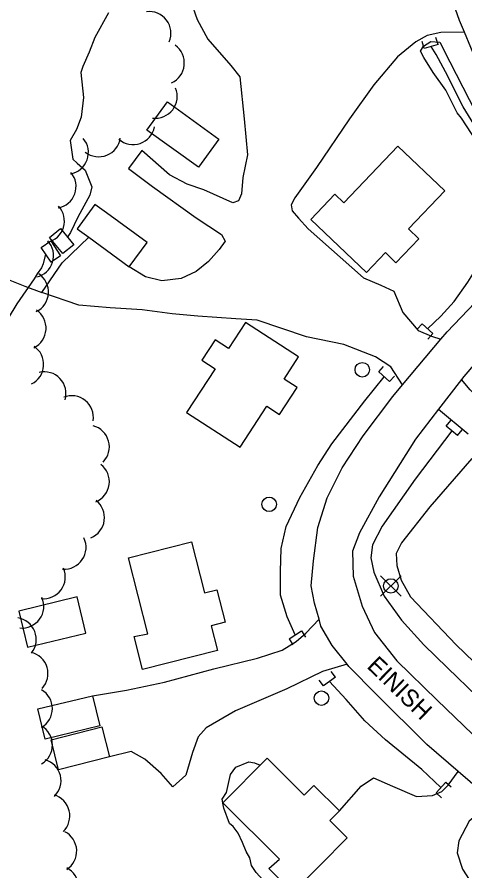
# Model space of a CAD drawing. Extents: x 642515 to 647219, y 6080136 to 6084356.
# Drawn here: x 643432.4 to 643494.1, y 6081861.5 to 6081979.1 of the extents above; entities that cross this region are included whole.
import ezdxf

# ---------------------------------------------------------------- set-up
doc = ezdxf.new("R2010")
doc.units = 0
for name, color, linetype in [('Level 1', 7, 'Continuous'), ('Level 19', 7, 'Continuous'), ('Level 2', 7, 'Continuous'), ('Level 21', 7, 'Continuous'), ('Level 22', 7, 'Continuous'), ('Level 26', 7, 'Continuous'), ('Level 31', 7, 'Continuous'), ('Level 36', 7, 'Continuous'), ('Level 4', 7, 'Continuous'), ('Level 44', 7, 'Continuous')]:
    doc.layers.add(name, color=color, linetype=linetype)

msp = doc.modelspace()

# ---------------------------------------------------------------- linework, layer by layer
at = {"layer": 'Level 1'}
for points in [[(643444.98, 6081979.72), (643443.08, 6081976.28), (643442.31, 6081974.26), (643441.46, 6081972.31), (643441.18, 6081971.5), (643441.53, 6081968.03), (643441.2, 6081965.32), (643440.57, 6081963.62), (643439.69, 6081962.14), (643440.07, 6081959.55), (643440.66, 6081959.02), (643441.76, 6081958.05), (643442.69, 6081955.72), (643442.43, 6081954.6), (643440.75, 6081951.57), (643439.74, 6081949.46), (643439.37, 6081948.89), (643439.3, 6081948.85)], [(643493.04, 6081965.95), (643491.45, 6081969.05), (643489.73, 6081971.49), (643488.45, 6081973.55), (643487.99, 6081974.41), (643488.4, 6081975.12), (643489.41, 6081975.73), (643490.62, 6081975.64), (643492.03, 6081972.94), (643494.66, 6081967.77), (643496.84, 6081963.62), (643498.72, 6081960.42), (643500.6, 6081957.75), (643501.34, 6081956.18), (643501.78, 6081954.7), (643500.23, 6081955.79), (643496.29, 6081961.13), (643493.6, 6081965.21), (643493.04, 6081965.95)], [(643437.54, 6081947.94), (643437.35, 6081947.78)], [(643436.3, 6081946.48), (643435.97, 6081945.14), (643435.76, 6081944.57), (643435.16, 6081943.75), (643434.72, 6081943.09), (643432.34, 6081939.64), (643431.17, 6081937.67), (643430.19, 6081936.43), (643430.19, 6081936.43), (643429.35, 6081935.82)]]:
    msp.add_lwpolyline(points, dxfattribs=at)
at = {"layer": 'Level 19'}
for points in [[(643456.31, 6081981.27), (643457.22, 6081978.79), (643458.66, 6081976.05), (643461.86, 6081972.44), (643463.07, 6081970.9), (643463.69, 6081965.11), (643464.14, 6081960.15), (643463.48, 6081957.02), (643463.29, 6081954.77), (643462.9, 6081953.82), (643462.11, 6081953.54), (643458.14, 6081955.34), (643455.84, 6081956.1), (643453.39, 6081957.38), (643449.57, 6081960.72), (643447.74, 6081958.25), (643451.03, 6081955.77), (643457.04, 6081951.47), (643460.55, 6081949.16), (643461.05, 6081948.27), (643460.23, 6081947.1), (643458.76, 6081945.46), (643457.07, 6081944.09), (643454.99, 6081943.13), (643452.31, 6081942.79), (643450.06, 6081943.36), (643447.85, 6081944.73)], [(643494.02, 6081977.02), (643490.79, 6081977.01), (643488.88, 6081976.59), (643487.32, 6081975.71), (643484.79, 6081973.65), (643481.55, 6081969.78), (643478.19, 6081965.11), (643473.63, 6081958.41), (643470.65, 6081954.24), (643470.15, 6081953.25), (643470.28, 6081952.45), (643471.18, 6081951.42), (643472.49, 6081949.96), (643480.12, 6081943.22), (643482.51, 6081942.22), (643484.29, 6081941.39), (643485.55, 6081938.45), (643487.67, 6081935.95), (643489.48, 6081935.16), (643490.77, 6081934.77)], [(643485.51, 6081928.49), (643483.88, 6081930.93), (643481.78, 6081932.35), (643477.42, 6081934.05), (643472.25, 6081935.1), (643465.48, 6081937.36), (643462.53, 6081937.56), (643457.27, 6081937.93), (643453.75, 6081938.27), (643449.62, 6081938.78), (643445.21, 6081939.07), (643440.88, 6081939.45), (643435.78, 6081941.19), (643438.61, 6081945.27), (643442.26, 6081948.81)], [(643532.59, 6081932.94), (643528.84, 6081928.93), (643525.16, 6081926.37), (643520.76, 6081923.26), (643516.56, 6081920.79), (643513.98, 6081918.78), (643511.65, 6081917.37), (643510, 6081917.33), (643507.77, 6081918.33), (643501.04, 6081922.83), (643496.46, 6081926.08), (643494.8, 6081927.8), (643493.64, 6081929.22)], [(643490.47, 6081925.13), (643494.53, 6081921.73)], [(643495.06, 6081918.31), (643489.25, 6081911.67), (643485.35, 6081906.74), (643484.63, 6081905.25), (643484.73, 6081903.58), (643485.29, 6081901.56), (643486.59, 6081899.26), (643492.88, 6081892.66), (643498.97, 6081886.84)], [(643442.78, 6081885.67), (643447.48, 6081886.44), (643452.69, 6081887.51), (643459.49, 6081889.37), (643465.52, 6081890.85), (643468.91, 6081891.93), (643470.85, 6081893.15), (643472.15, 6081894.26), (643473.99, 6081896.2)], [(643477.86, 6081889.99), (643474.46, 6081889.01), (643469.57, 6081886.62), (643462.48, 6081883.59), (643458.44, 6081881.26), (643457.35, 6081880.02), (643456.56, 6081877.85), (643455.62, 6081874.74), (643453.83, 6081873.14), (643452.23, 6081874.94), (643449.98, 6081876.93), (643448.1, 6081877.98), (643445.11, 6081877.25)], [(643476.79, 6081869.8), (643479.8, 6081873.19), (643481.5, 6081874.34), (643484.1, 6081873.23), (643487.4, 6081871.8), (643489.64, 6081871.92), (643490.9, 6081872.46), (643491.77, 6081873.35), (643493.17, 6081875.25)], [(643498.45, 6081870.7), (643496.41, 6081869.87), (643494.68, 6081868.38), (643493.27, 6081865.7), (643493.01, 6081864.04), (643493.74, 6081861.8), (643495.5, 6081859.09), (643499.02, 6081855.95), (643504.62, 6081851.63), (643507.57, 6081849.83), (643509.19, 6081848.91), (643510.16, 6081848.8), (643511.81, 6081849.53), (643513.54, 6081850.78), (643514.62, 6081852.39), (643515.24, 6081854.11), (643515.71, 6081854.97)]]:
    msp.add_lwpolyline(points, dxfattribs=at)
at = {"layer": 'Level 2'}
for points in [[(643461.25, 6081872.32), (643461.77, 6081874.81), (643462.51, 6081875.82), (643464.31, 6081876.57), (643465.08, 6081876.41), (643465.88, 6081876.11)], [(643460.74, 6081870.92), (643460.66, 6081871.4), (643461.25, 6081872.32)], [(643470.72, 6081857.2), (643470.54, 6081857.19), (643469.47, 6081857.6), (643468.47, 6081858.11), (643467.29, 6081859.08), (643466.25, 6081860.31), (643465.31, 6081861.3), (643464.68, 6081862.3), (643464.46, 6081863.34), (643463.96, 6081864.23), (643463.44, 6081865.45), (643462.84, 6081866.74), (643462.14, 6081867.66), (643461.67, 6081868.08), (643460.86, 6081870.16), (643460.75, 6081870.88)]]:
    msp.add_lwpolyline(points, dxfattribs=at)
at = {"layer": 'Level 21'}
for points in [[(643545.75, 6081920.48), (643539.22, 6081926.86), (643535.73, 6081930.27), (643532.59, 6081932.94), (643523.93, 6081940.28), (643516.08, 6081947.71), (643510.82, 6081952.68), (643507.1, 6081956.46), (643502.69, 6081961.77), (643499.52, 6081966.43), (643495.77, 6081972.82), (643494.02, 6081977.02), (643493.34, 6081978.63), (643490.88, 6081985.7)], [(643516.08, 6081947.71), (643512.79, 6081947.62), (643510.49, 6081946.94), (643507.94, 6081945.12), (643502.47, 6081939.62), (643493.95, 6081929.62), (643493.64, 6081929.22), (643490.47, 6081925.13), (643487.29, 6081921.01), (643482.28, 6081913.04), (643479.59, 6081908.09), (643478.61, 6081905.55), (643478.69, 6081902.15), (643479.93, 6081898), (643481.63, 6081894.36), (643484.71, 6081890.47), (643490.26, 6081885.07), (643502.44, 6081873.36), (643515.89, 6081861.72), (643517.23, 6081860.59)], [(643498.45, 6081870.7), (643493.17, 6081875.25), (643488.84, 6081878.97), (643481.85, 6081885.9), (643478.08, 6081889.71), (643477.86, 6081889.99), (643475.78, 6081892.6), (643474.26, 6081895.25), (643473.99, 6081896.2), (643473.36, 6081898.41), (643472.89, 6081900.79), (643473.22, 6081904.22), (643473.84, 6081908.82), (643475.13, 6081912.9), (643477.18, 6081917.06), (643480.06, 6081921.46), (643484.18, 6081926.89), (643485.51, 6081928.49), (643490.77, 6081934.77), (643491.63, 6081935.79), (643501.2, 6081945.76)]]:
    msp.add_lwpolyline(points, dxfattribs=at)
at = {"layer": 'Level 22'}
msp.add_lwpolyline([(643429.97, 6081943.43), (643433.47, 6081942.05), (643435.78, 6081941.19)], dxfattribs=at)
at = {"layer": 'Level 26'}
for p, q in [((643490.4, 6081975.36), (643490.1, 6081976.32)), ((643488.46, 6081974.78), (643488.18, 6081975.74)), ((643490.4, 6081975.36), (643488.46, 6081974.78)), ((643488.18, 6081936.88), (643487.5, 6081936.14)), ((643488.18, 6081936.88), (643489.68, 6081935.52)), ((643489.68, 6081935.52), (643489, 6081934.78)), ((643482.22, 6081930.27), (643482.88, 6081931.01)), ((643483.72, 6081928.93), (643482.22, 6081930.27)), ((643483.72, 6081928.93), (643484.4, 6081929.67)), ((643491.51, 6081922.76), (643492.15, 6081923.54)), ((643493.09, 6081921.5), (643491.51, 6081922.76)), ((643493.09, 6081921.5), (643493.71, 6081922.26)), ((643469.88, 6081893.5), (643471.58, 6081894.58)), ((643471.58, 6081894.58), (643472.12, 6081893.74)), ((643469.88, 6081893.5), (643470.4, 6081892.66)), ((643476.24, 6081888.22), (643474.62, 6081887.02)), ((643476.24, 6081888.22), (643475.66, 6081889.02)), ((643474.62, 6081887.02), (643474.02, 6081887.82)), ((643490.11, 6081872.28), (643491.45, 6081873.78)), ((643491.45, 6081873.78), (643492.19, 6081873.12)), ((643490.11, 6081872.28), (643490.85, 6081871.6))]:
    msp.add_line(p, q, dxfattribs=at)
at = {"layer": 'Level 31'}
for points in [[(643457.36, 6081958.43), (643450.27, 6081963.55), (643453.09, 6081967.44), (643460.17, 6081962.32), (643457.36, 6081958.43)], [(643483.13, 6081946.68), (643484.59, 6081945.29), (643487.75, 6081948.6), (643486.32, 6081949.96), (643491.32, 6081955.21), (643484.87, 6081961.36), (643477.42, 6081953.53), (643476.16, 6081954.73), (643472.85, 6081951.25), (643480.54, 6081943.93), (643483.13, 6081946.68)], [(643440.67, 6081949.97), (643442.26, 6081948.81), (643447.85, 6081944.73), (643450.3, 6081948.08), (643444.71, 6081952.16), (643443.12, 6081953.32), (643440.67, 6081949.97)], [(643438.37, 6081950.01), (643440.19, 6081947.77), (643438.67, 6081946.54), (643436.85, 6081948.77), (643438.37, 6081950.01)], [(643437.02, 6081948.29), (643438.38, 6081946.23), (643437.06, 6081945.35), (643435.69, 6081947.4), (643437.02, 6081948.29)], [(643466.78, 6081925.53), (643468.56, 6081924.37), (643470.99, 6081928.1), (643469.2, 6081929.27), (643471.18, 6081932.31), (643463.87, 6081937.08), (643461.51, 6081933.47), (643459.67, 6081934.67), (643457.84, 6081931.86), (643459.66, 6081930.67), (643455.75, 6081924.68), (643463.11, 6081919.88), (643466.78, 6081925.53)], [(643450.39, 6081894.18), (643447.75, 6081904.64), (643456.42, 6081906.84), (643458.19, 6081899.83), (643459.91, 6081900.26), (643461.04, 6081895.78), (643459.15, 6081895.3), (643460.01, 6081891.91), (643449.68, 6081889.29), (643448.53, 6081893.83), (643450.39, 6081894.18)], [(643433.84, 6081892.34), (643441.87, 6081894.3), (643440.65, 6081899.29), (643432.62, 6081897.33), (643433.84, 6081892.34)], [(643435.25, 6081883.84), (643442.78, 6081885.67), (643443.8, 6081881.51), (643436.26, 6081879.68), (643435.25, 6081883.84)], [(643437.06, 6081879.61), (643444.08, 6081881.38), (643445.11, 6081877.25), (643438.1, 6081875.48), (643437.06, 6081879.61)], [(643468.56, 6081863.14), (643460.72, 6081870.9), (643466.83, 6081877.06), (643471.96, 6081871.98), (643473.26, 6081873.29), (643476.79, 6081869.8), (643475.49, 6081868.48), (643477.89, 6081866.1), (643470.43, 6081858.57), (643467.09, 6081861.88), (643468.56, 6081863.14)]]:
    msp.add_lwpolyline(points, dxfattribs=at)
at = {"layer": 'Level 36'}
for p, q in [((643485.3, 6081899.37), (643482.48, 6081902.19)), ((643482.48, 6081899.37), (643485.3, 6081902.19))]:
    msp.add_line(p, q, dxfattribs=at)
for centre in [(643479.95, 6081930.55), (643467.12, 6081912.02), (643483.89, 6081900.78), (643474.33, 6081885.33)]:
    msp.add_circle(centre, 1, dxfattribs=at)
at = {"layer": 'Level 4'}
for points in [[(643488.92, 6081936.2), (643490.79, 6081937.94), (643492.6, 6081939.97), (643494.51, 6081942.6), (643495.87, 6081944.8), (643497.52, 6081946.21), (643498.97, 6081948.33), (643501.34, 6081950.54), (643502.17, 6081952.07), (643502.54, 6081953.5), (643501.78, 6081954.7), (643499.47, 6081957.76), (643496.81, 6081961.96), (643493.83, 6081966.75), (643491.42, 6081971.57), (643490.11, 6081973.95), (643489.44, 6081975.08)], [(643470.72, 6081894.04), (643469.6, 6081896.55), (643468.67, 6081899.51), (643468.68, 6081902.76), (643468.78, 6081905.94), (643469.44, 6081908.98), (643471.35, 6081912.97), (643473.83, 6081917.36), (643475.75, 6081920.35), (643480.32, 6081926.29), (643482.98, 6081929.59)], [(643492.31, 6081922.12), (643487.26, 6081915.48), (643482.68, 6081909.02), (643481.34, 6081906.42), (643481.12, 6081904.64), (643481.56, 6081902.66), (643482.96, 6081899.36), (643485.36, 6081896.07), (643488.42, 6081892.66), (643491.7, 6081889.5), (643495.8, 6081885.54), (643500.96, 6081880.48), (643506.01, 6081875.97), (643511.08, 6081871.74), (643516.07, 6081866.83), (643519.28, 6081863.82)], [(643490.77, 6081873.02), (643488.17, 6081875.49), (643483.15, 6081879.6), (643480.3, 6081882.22), (643477.71, 6081885.14), (643475.44, 6081887.62)]]:
    msp.add_lwpolyline(points, dxfattribs=at)
at = {"layer": 'Level 44'}
for centre, start, end in [((643450.58, 6081976.88), 337.0101, 96.9881), ((643452.43, 6081972.79), 294.2692, 54.2471), ((643451.45, 6081968.19), 262.4527, 22.4307), ((643448.37, 6081964.56), 229.051, 349.029), ((643439.21, 6081960.48), 280.1077, 40.0857), ((643443.64, 6081962.88), 231.8831, 351.861), ((643437.51, 6081955.78), 280.1077, 40.0857), ((643435.9, 6081951.03), 282.8466, 42.8245), ((643434.42, 6081946.25), 282.8466, 42.8245), ((643433.71, 6081941.26), 296.1547, 56.1326), ((643433.38, 6081936.27), 296.2734, 56.2513), ((643433.05, 6081931.29), 296.2734, 56.2513), ((643436.12, 6081927.27), 343.5175, 103.4954), ((643439.91, 6081923.97), 351.513, 111.491), ((643442.1, 6081919.93), 315.4004, 75.3784), ((643442.1, 6081915.14), 292.3235, 52.3015), ((643441.43, 6081910.19), 292.3235, 52.3015), ((643438.89, 6081906.1), 265.6662, 25.6442), ((643436.03, 6081902.02), 263.7514, 23.7293), ((643433.07, 6081897.98), 263.7514, 23.7293), ((643432.03, 6081893.41), 321.5985, 81.5764), ((643433.64, 6081888.71), 316.6652, 76.6432), ((643434.25, 6081883.89), 300.0933, 60.0713), ((643434.26, 6081878.89), 300.0933, 60.0713), ((643435.44, 6081873.96), 314.0062, 73.9842), ((643436.65, 6081869.11), 314.0062, 73.9842), ((643437.6, 6081864.27), 302.8924, 62.8704), ((643437.85, 6081859.28), 302.8924, 62.8704)]:
    msp.add_arc(centre, 3, start, end, dxfattribs=at)

# ---------------------------------------------------------------- texts
at = {"layer": 'Level 21'}
msp.add_text('EINISH', height=2.4, rotation=315.75, dxfattribs=at).set_placement((643480.46, 6081889.61))

doc.saveas('drawing.dxf')
